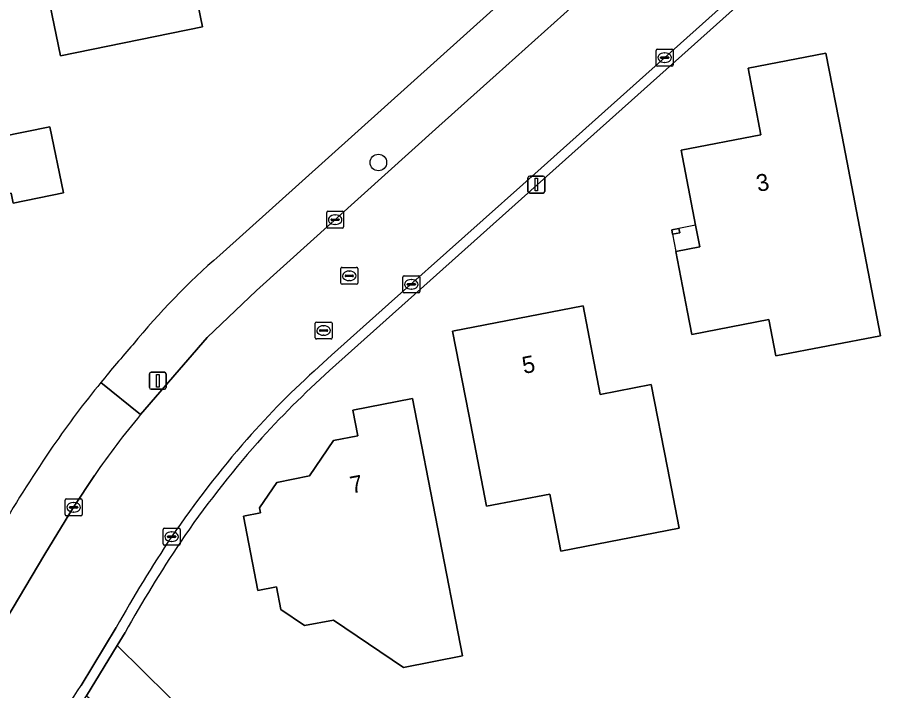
# Model space of a CAD drawing. Extents: x 157648 to 158502, y 379212 to 380938.
# Drawn here: x 158304.3 to 158355.4, y 380434.7 to 380474.4 of the extents above; entities that cross this region are included whole.
import ezdxf

# ---------------------------------------------------------------- set-up
doc = ezdxf.new("R2010")
doc.units = 0
for name, color, linetype in [('IMGEO_Boom', 7, 'Continuous'), ('IMGEO_Erf', 7, 'Continuous'), ('IMGEO_Groenvoorziening', 7, 'Continuous'), ('IMGEO_Kolk', 7, 'Continuous'), ('IMGEO_Lichtmast', 7, 'Continuous'), ('IMGEO_Pand', 7, 'Continuous'), ('IMGEO_Pand_nummerreeks', 7, 'Continuous'), ('IMGEO_Pand_overbouw', 7, 'Continuous'), ('IMGEO_Rijbaan_lokaal_open', 7, 'Continuous'), ('IMGEO_Rioolput', 7, 'Continuous'), ('IMGEO_Voetpad_open', 7, 'Continuous')]:
    doc.layers.add(name, color=color, linetype=linetype)

msp = doc.modelspace()

# ---------------------------------------------------------------- linework, layer by layer
at = {"layer": 'IMGEO_Boom'}
msp.add_circle((158325.596, 380465.83), 0.489, dxfattribs=at)
at = {"layer": 'IMGEO_Erf'}
for points in [[(158316.229, 380460.36), (158354.917, 380495.131)], [(158359.49, 380486.443), (158322.721, 380453.552)], [(158310.642, 380438.099), (158310.18, 380437.339), (158314.722, 380432.862), (158316.188, 380431.36), (158320.425, 380427.602), (158325.031, 380424.307), (158329.956, 380421.512), (158334.859, 380419.373), (158336.058, 380422.023), (158339.44, 380420.493), (158338.355, 380418.094), (158338.382, 380418.084), (158344.183, 380415.454), (158349.677, 380412.232), (158356.951, 380407.019), (158382.664, 380446.693), (158388.093, 380454.893)]]:
    msp.add_lwpolyline(points, dxfattribs=at)
for points in [[(158315.208, 380473.841), (158306.836, 380472.118), (158304.441, 380483.755), (158312.813, 380485.478)], [(158307.009, 380464.044), (158304.035, 380463.432), (158303.916, 380464.01), (158295.548, 380462.288), (158294.538, 380467.194), (158293.493, 380466.979), (158292.452, 380472.039), (158298.676, 380473.32), (158297.892, 380477.133), (158301.139, 380477.801), (158303.293, 380467.335), (158306.208, 380467.935)], [(158349.065, 380454.415), (158348.648, 380456.568), (158344.105, 380455.689), (158343.85, 380457.007), (158343.159, 380460.574), (158344.568, 380460.847), (158344.319, 380462.132), (158343.463, 380466.551), (158348.176, 380467.463), (158347.417, 380471.385), (158352.017, 380472.275), (158352.967, 380467.367), (158354.098, 380461.525), (158355.243, 380455.611)], [(158342.961, 380461.597), (158342.91, 380461.862), (158343.338, 380461.944), (158343.389, 380461.679)], [(158342.655, 380447.819), (158343.345, 380444.255), (158336.375, 380442.906), (158335.724, 380446.271), (158331.981, 380445.547), (158330.931, 380450.972), (158329.981, 380455.88), (158337.682, 380457.371), (158338.694, 380452.144), (158341.705, 380452.727)], [(158330.554, 380436.72), (158327.076, 380436.047), (158322.942, 380438.84), (158321.239, 380438.511), (158319.837, 380439.458), (158319.578, 380440.793), (158318.487, 380440.582), (158317.64, 380444.96), (158318.637, 380445.153), (158318.579, 380445.453), (158319.597, 380446.96), (158321.538, 380447.336), (158322.952, 380449.428), (158324.386, 380449.706), (158324.091, 380451.227), (158327.614, 380451.909)]]:
    msp.add_lwpolyline(points, close=True, dxfattribs=at)
for centre, radius, start, end in [((158344.102, 380428.199), 42.559, 130.9145, 140.8266), ((158358.067, 380413.236), 62.898, 138.2947, 140.96131), ((158357.928, 380414.11), 52.87, 131.7534, 138.2735), ((158357.155, 380413.903), 61.77, 140.90888, 145.26841), ((158369.244, 380405.904), 76.263, 145.50387, 149.8315), ((158363.506, 380409.558), 60.063, 138.57377, 145.6573), ((158381.559, 380398.356), 81.294, 146.31668, 150.73314)]:
    msp.add_arc(centre, radius, start, end, dxfattribs=at)
at = {"layer": 'IMGEO_Groenvoorziening'}
msp.add_lwpolyline([(158329.956, 380421.512), (158325.031, 380424.307), (158320.425, 380427.602), (158316.188, 380431.36), (158314.722, 380432.862), (158310.18, 380437.339), (158308.372, 380434.366), (158312.786, 380430.83), (158322.968, 380423.019), (158327.969, 380419.573), (158333.381, 380416.238), (158336.593, 380414.558), (158347.291, 380408.545), (158354.764, 380403.614), (158356.951, 380407.019), (158349.677, 380412.232), (158344.183, 380415.454), (158338.382, 380418.084), (158338.355, 380418.094), (158338.078, 380417.482), (158334.696, 380419.012), (158334.859, 380419.373)], close=True, dxfattribs=at)
at = {"layer": 'IMGEO_Kolk'}
for p, q in [((158342.071, 380472.515), (158342.923, 380472.515)), ((158341.996, 380471.589), (158341.996, 380472.441)), ((158342.255, 380472.009), (158342.255, 380472.021)), ((158342.693, 380471.972), (158342.295, 380471.972)), ((158342.298, 380472.058), (158342.696, 380472.058)), ((158342.484, 380472.295), (158342.509, 380472.295)), ((158342.739, 380472.021), (158342.739, 380472.009)), ((158342.997, 380472.441), (158342.997, 380471.589)), ((158342.923, 380471.515), (158342.071, 380471.515)), ((158342.507, 380471.735), (158342.482, 380471.735)), ((158322.545, 380462.026), (158322.545, 380462.878)), ((158322.62, 380462.952), (158323.472, 380462.952)), ((158323.546, 380462.878), (158323.546, 380462.026)), ((158322.804, 380462.446), (158322.804, 380462.458)), ((158323.242, 380462.409), (158322.844, 380462.409)), ((158322.847, 380462.495), (158323.245, 380462.495)), ((158323.033, 380462.732), (158323.058, 380462.732)), ((158323.288, 380462.458), (158323.288, 380462.446)), ((158323.472, 380461.952), (158322.62, 380461.952)), ((158323.056, 380462.172), (158323.031, 380462.172)), ((158327.043, 380458.213), (158327.043, 380459.065)), ((158327.118, 380459.139), (158327.97, 380459.139)), ((158327.531, 380458.919), (158327.556, 380458.919)), ((158328.044, 380459.065), (158328.044, 380458.213)), ((158327.302, 380458.633), (158327.302, 380458.645)), ((158327.74, 380458.596), (158327.342, 380458.596)), ((158327.345, 380458.682), (158327.743, 380458.682)), ((158327.554, 380458.359), (158327.529, 380458.359)), ((158327.786, 380458.645), (158327.786, 380458.633)), ((158327.97, 380458.139), (158327.118, 380458.139)), ((158307.18, 380445.989), (158308.032, 380445.989)), ((158307.105, 380445.063), (158307.105, 380445.915)), ((158307.364, 380445.483), (158307.364, 380445.495)), ((158307.802, 380445.446), (158307.404, 380445.446)), ((158307.407, 380445.532), (158307.805, 380445.532)), ((158307.593, 380445.769), (158307.618, 380445.769)), ((158307.848, 380445.495), (158307.848, 380445.483)), ((158308.106, 380445.915), (158308.106, 380445.063)), ((158308.032, 380444.989), (158307.18, 380444.989)), ((158307.616, 380445.209), (158307.591, 380445.209)), ((158312.89, 380443.33), (158312.89, 380444.182)), ((158312.965, 380444.256), (158313.817, 380444.256)), ((158313.378, 380444.036), (158313.403, 380444.036)), ((158313.891, 380444.182), (158313.891, 380443.33)), ((158313.149, 380443.75), (158313.149, 380443.762)), ((158313.587, 380443.713), (158313.189, 380443.713)), ((158313.192, 380443.799), (158313.59, 380443.799)), ((158313.401, 380443.476), (158313.376, 380443.476)), ((158313.633, 380443.762), (158313.633, 380443.75)), ((158313.817, 380443.256), (158312.965, 380443.256))]:
    msp.add_line(p, q, dxfattribs=at)
for points in [[(158342.071, 380472.515), (158342.923, 380472.515)], [(158341.996, 380471.589), (158341.996, 380472.441)], [(158342.997, 380472.441), (158342.997, 380471.589)], [(158342.923, 380471.515), (158342.071, 380471.515)], [(158322.545, 380462.026), (158322.545, 380462.878)], [(158322.62, 380462.952), (158323.472, 380462.952)], [(158323.546, 380462.878), (158323.546, 380462.026)], [(158323.472, 380461.952), (158322.62, 380461.952)], [(158327.043, 380458.213), (158327.043, 380459.065)], [(158327.118, 380459.139), (158327.97, 380459.139)], [(158328.044, 380459.065), (158328.044, 380458.213)], [(158327.97, 380458.139), (158327.118, 380458.139)], [(158307.18, 380445.989), (158308.032, 380445.989)], [(158307.105, 380445.063), (158307.105, 380445.915)], [(158308.106, 380445.915), (158308.106, 380445.063)], [(158308.032, 380444.989), (158307.18, 380444.989)], [(158312.89, 380443.33), (158312.89, 380444.182)], [(158312.965, 380444.256), (158313.817, 380444.256)], [(158313.891, 380444.182), (158313.891, 380443.33)], [(158313.817, 380443.256), (158312.965, 380443.256)]]:
    msp.add_lwpolyline(points, dxfattribs=at)
for centre, radius, start, end in [((158342.073, 380472.439), 0.0765, 91.552, 178.448), ((158342.073, 380472.439), 0.0765, 91.552, 178.448), ((158342.921, 380472.439), 0.0765, 1.552, 88.448), ((158342.921, 380472.439), 0.0765, 1.552, 88.448), ((158342.295, 380472.018), 0.0403, 85.8775, 175.7526), ((158342.292, 380472.008), 0.0366, 178.938, 274.7102), ((158342.696, 380472.015), 0.043, 264.8664, 352.4533), ((158342.7, 380472.02), 0.0386, 1.7309, 96.639), ((158342.073, 380471.591), 0.0765, 181.552, 268.448), ((158342.073, 380471.591), 0.0765, 181.552, 268.448), ((158342.921, 380471.591), 0.0765, 271.552, 358.448), ((158342.921, 380471.591), 0.0765, 271.552, 358.448), ((158322.622, 380462.876), 0.0765, 91.552, 178.448), ((158322.622, 380462.876), 0.0765, 91.552, 178.448), ((158323.47, 380462.876), 0.0765, 1.552, 88.448), ((158323.47, 380462.876), 0.0765, 1.552, 88.448), ((158322.844, 380462.455), 0.0403, 85.8775, 175.7526), ((158322.841, 380462.445), 0.0366, 178.938, 274.7102), ((158323.245, 380462.452), 0.043, 264.8664, 352.4533), ((158323.249, 380462.457), 0.0386, 1.7309, 96.639), ((158322.622, 380462.028), 0.0765, 181.552, 268.448), ((158322.622, 380462.028), 0.0765, 181.552, 268.448), ((158323.47, 380462.028), 0.0765, 271.552, 358.448), ((158323.47, 380462.028), 0.0765, 271.552, 358.448), ((158327.12, 380459.063), 0.0765, 91.552, 178.448), ((158327.12, 380459.063), 0.0765, 91.552, 178.448), ((158327.968, 380459.063), 0.0765, 1.552, 88.448), ((158327.968, 380459.063), 0.0765, 1.552, 88.448), ((158327.12, 380458.215), 0.0765, 181.552, 268.448), ((158327.12, 380458.215), 0.0765, 181.552, 268.448), ((158327.342, 380458.642), 0.0403, 85.8775, 175.7526), ((158327.339, 380458.632), 0.0366, 178.938, 274.7102), ((158327.743, 380458.639), 0.043, 264.8664, 352.4533), ((158327.747, 380458.644), 0.0386, 1.7309, 96.639), ((158327.968, 380458.215), 0.0765, 271.552, 358.448), ((158327.968, 380458.215), 0.0765, 271.552, 358.448), ((158307.182, 380445.913), 0.0765, 91.552, 178.448), ((158307.182, 380445.913), 0.0765, 91.552, 178.448), ((158308.03, 380445.913), 0.0765, 1.552, 88.448), ((158308.03, 380445.913), 0.0765, 1.552, 88.448), ((158307.404, 380445.492), 0.0403, 85.8775, 175.7526), ((158307.401, 380445.482), 0.0366, 178.938, 274.7102), ((158307.805, 380445.489), 0.043, 264.8664, 352.4533), ((158307.809, 380445.494), 0.0386, 1.7309, 96.639), ((158307.182, 380445.065), 0.0765, 181.552, 268.448), ((158307.182, 380445.065), 0.0765, 181.552, 268.448), ((158308.03, 380445.065), 0.0765, 271.552, 358.448), ((158308.03, 380445.065), 0.0765, 271.552, 358.448), ((158312.967, 380444.18), 0.0765, 91.552, 178.448), ((158312.967, 380444.18), 0.0765, 91.552, 178.448), ((158313.815, 380444.18), 0.0765, 1.552, 88.448), ((158313.815, 380444.18), 0.0765, 1.552, 88.448), ((158313.189, 380443.759), 0.0403, 85.8775, 175.7526), ((158313.186, 380443.749), 0.0366, 178.938, 274.7102), ((158313.59, 380443.756), 0.043, 264.8664, 352.4533), ((158313.594, 380443.761), 0.0386, 1.7309, 96.639), ((158312.967, 380443.332), 0.0765, 181.552, 268.448), ((158312.967, 380443.332), 0.0765, 181.552, 268.448), ((158313.815, 380443.332), 0.0765, 271.552, 358.448), ((158313.815, 380443.332), 0.0765, 271.552, 358.448)]:
    msp.add_arc(centre, radius, start, end, dxfattribs=at)
for centre, major_axis, ratio, start_param, end_param in [((158342.483, 380472.015), (-0.387, 0.002), 0.722429, 4.712389, 7.853982), ((158342.508, 380472.015), (-0.39, 0.002), 0.717154, 1.570796, 4.712389), ((158323.032, 380462.452), (-0.387, 0.002), 0.722429, 4.712389, 7.853982), ((158323.057, 380462.452), (-0.39, 0.002), 0.717154, 1.570796, 4.712389), ((158327.53, 380458.639), (-0.387, 0.002), 0.722429, 4.712389, 7.853982), ((158327.555, 380458.639), (-0.39, 0.002), 0.717154, 1.570796, 4.712389), ((158307.592, 380445.489), (-0.387, 0.002), 0.722429, 4.712389, 7.853982), ((158307.617, 380445.489), (-0.39, 0.002), 0.717154, 1.570796, 4.712389), ((158313.377, 380443.756), (-0.387, 0.002), 0.722429, 4.712389, 7.853982), ((158313.402, 380443.756), (-0.39, 0.002), 0.717154, 1.570796, 4.712389)]:
    msp.add_ellipse(centre, major_axis=major_axis, ratio=ratio, start_param=start_param, end_param=end_param, dxfattribs=at)
at = {"layer": 'IMGEO_Lichtmast'}
for p, q in [((158334.428, 380464.123), (158334.428, 380464.923)), ((158334.428, 380464.923), (158334.428, 380464.123)), ((158334.528, 380465.023), (158335.318, 380465.023)), ((158335.318, 380465.023), (158334.528, 380465.023)), ((158335.418, 380464.923), (158335.418, 380464.123)), ((158335.418, 380464.123), (158335.418, 380464.923)), ((158335.318, 380464.023), (158334.528, 380464.023)), ((158334.528, 380464.023), (158335.318, 380464.023)), ((158312.079, 380452.555), (158312.079, 380453.355)), ((158312.079, 380453.355), (158312.079, 380452.555)), ((158312.179, 380453.455), (158312.969, 380453.455)), ((158312.969, 380453.455), (158312.179, 380453.455)), ((158313.069, 380453.355), (158313.069, 380452.555)), ((158313.069, 380452.555), (158313.069, 380453.355)), ((158312.969, 380452.455), (158312.179, 380452.455)), ((158312.179, 380452.455), (158312.969, 380452.455))]:
    msp.add_line(p, q, dxfattribs=at)
for points in [[(158334.848, 380464.898), (158334.998, 380464.898), (158334.998, 380464.148), (158334.848, 380464.148), (158334.848, 380464.898)], [(158312.499, 380453.33), (158312.649, 380453.33), (158312.649, 380452.58), (158312.499, 380452.58), (158312.499, 380453.33)]]:
    msp.add_lwpolyline(points, dxfattribs=at)
for centre, start, end in [((158334.528, 380464.923), 90, 180), ((158334.528, 380464.923), 90, 180), ((158335.318, 380464.923), 0, 90), ((158335.318, 380464.923), 360, 90), ((158334.528, 380464.123), 180, 270), ((158334.528, 380464.123), 180, 270), ((158335.318, 380464.123), 270, 0), ((158335.318, 380464.123), 270, 0), ((158312.179, 380453.355), 90, 180), ((158312.179, 380453.355), 90, 180), ((158312.969, 380453.355), 0, 90), ((158312.969, 380453.355), 360, 90), ((158312.179, 380452.555), 180, 270), ((158312.179, 380452.555), 180, 270), ((158312.969, 380452.555), 270, 0), ((158312.969, 380452.555), 270, 0)]:
    msp.add_arc(centre, 0.1, start, end, dxfattribs=at)
at = {"layer": 'IMGEO_Pand'}
for points in [[(158306.836, 380472.118), (158315.208, 380473.841), (158312.813, 380485.478), (158304.441, 380483.755)], [(158307.009, 380464.044), (158306.208, 380467.935), (158303.293, 380467.335), (158301.139, 380477.801), (158297.892, 380477.133), (158298.676, 380473.32), (158292.452, 380472.039), (158293.493, 380466.979), (158294.538, 380467.194), (158295.548, 380462.288), (158303.916, 380464.01), (158304.035, 380463.432)], [(158344.319, 380462.132), (158344.568, 380460.847), (158343.159, 380460.574), (158343.85, 380457.007), (158344.105, 380455.689), (158348.648, 380456.568), (158349.065, 380454.415), (158355.243, 380455.611), (158354.098, 380461.525), (158352.967, 380467.367), (158352.017, 380472.275), (158347.417, 380471.385), (158348.176, 380467.463), (158343.463, 380466.551)], [(158342.961, 380461.597), (158343.389, 380461.679), (158343.338, 380461.944), (158342.91, 380461.862)], [(158342.655, 380447.819), (158341.705, 380452.727), (158338.694, 380452.144), (158337.682, 380457.371), (158329.981, 380455.88), (158330.931, 380450.972), (158331.981, 380445.547), (158335.724, 380446.271), (158336.375, 380442.906), (158343.345, 380444.255)], [(158327.614, 380451.909), (158324.091, 380451.227), (158324.386, 380449.706), (158322.952, 380449.428), (158321.538, 380447.336), (158319.597, 380446.96), (158318.579, 380445.453), (158318.637, 380445.153), (158317.64, 380444.96), (158318.487, 380440.582), (158319.578, 380440.793), (158319.837, 380439.458), (158321.239, 380438.511), (158322.942, 380438.84), (158327.076, 380436.047), (158330.554, 380436.72)]]:
    msp.add_lwpolyline(points, close=True, dxfattribs=at)
at = {"layer": 'IMGEO_Pand_overbouw'}
msp.add_lwpolyline([(158342.961, 380461.597), (158343.159, 380460.574), (158344.568, 380460.847), (158344.319, 380462.132), (158343.338, 380461.944), (158343.389, 380461.679)], close=True, dxfattribs=at)
at = {"layer": 'IMGEO_Rijbaan_lokaal_open'}
for points in [[(158357.527, 380493.399), (158356.81, 380492.78), (158353.442, 380489.751), (158344.47, 380481.713), (158341.103, 380478.688), (158332.553, 380471.005), (158329.173, 380467.979), (158318.397, 380458.269), (158315.491, 380455.507), (158311.559, 380450.954)], [(158335.204, 380465.495), (158338.581, 380468.517), (158347.153, 380476.187), (158350.545, 380479.214), (158359.122, 380486.871)], [(158322.086, 380453.781), (158322.828, 380454.46), (158326.203, 380457.468), (158335.204, 380465.495)], [(158308.832, 380447.368), (158307.606, 380445.489), (158305.914, 380442.727), (158303.598, 380438.846)], [(158308.049, 380434.977), (158310.122, 380438.407)]]:
    msp.add_lwpolyline(points, dxfattribs=at)
for centre, radius, start, end in [((158354.936, 380416.967), 49.34, 131.7437, 138.7532), ((158349.161, 380419.529), 49.004, 140.114, 145.3832), ((158367.224, 380406.641), 65.388, 139.04877, 145.41576), ((158386.696, 380395.283), 87.883, 146.52519, 150.61308), ((158265.429, 380462.055), 50.494, 320.7318, 327.5715)]:
    msp.add_arc(centre, radius, start, end, dxfattribs=at)
at = {"layer": 'IMGEO_Rioolput'}
for p, q in [((158323.376, 380458.718), (158323.376, 380459.57)), ((158323.451, 380459.644), (158324.303, 380459.644)), ((158323.864, 380459.424), (158323.889, 380459.424)), ((158324.377, 380459.57), (158324.377, 380458.718)), ((158323.635, 380459.138), (158323.635, 380459.15)), ((158324.073, 380459.101), (158323.675, 380459.101)), ((158323.678, 380459.187), (158324.076, 380459.187)), ((158323.887, 380458.864), (158323.862, 380458.864)), ((158324.119, 380459.15), (158324.119, 380459.138)), ((158324.303, 380458.644), (158323.451, 380458.644)), ((158321.861, 380455.491), (158321.861, 380456.343)), ((158321.936, 380456.417), (158322.788, 380456.417)), ((158322.349, 380456.197), (158322.374, 380456.197)), ((158322.862, 380456.343), (158322.862, 380455.491)), ((158322.12, 380455.911), (158322.12, 380455.923)), ((158322.558, 380455.874), (158322.16, 380455.874)), ((158322.163, 380455.96), (158322.561, 380455.96)), ((158322.372, 380455.637), (158322.347, 380455.637)), ((158322.604, 380455.923), (158322.604, 380455.911)), ((158322.788, 380455.417), (158321.936, 380455.417))]:
    msp.add_line(p, q, dxfattribs=at)
for points in [[(158323.376, 380458.718), (158323.376, 380459.57)], [(158323.451, 380459.644), (158324.303, 380459.644)], [(158324.377, 380459.57), (158324.377, 380458.718)], [(158324.303, 380458.644), (158323.451, 380458.644)], [(158321.861, 380455.491), (158321.861, 380456.343)], [(158321.936, 380456.417), (158322.788, 380456.417)], [(158322.862, 380456.343), (158322.862, 380455.491)], [(158322.788, 380455.417), (158321.936, 380455.417)]]:
    msp.add_lwpolyline(points, dxfattribs=at)
for centre, radius, start, end in [((158323.453, 380459.568), 0.0765, 91.552, 178.448), ((158323.453, 380459.568), 0.0765, 91.552, 178.448), ((158324.301, 380459.568), 0.0765, 1.552, 88.448), ((158324.301, 380459.568), 0.0765, 1.552, 88.448), ((158323.453, 380458.72), 0.0765, 181.552, 268.448), ((158323.453, 380458.72), 0.0765, 181.552, 268.448), ((158323.675, 380459.147), 0.0403, 85.8775, 175.7526), ((158323.672, 380459.137), 0.0366, 178.938, 274.7102), ((158324.076, 380459.144), 0.043, 264.8664, 352.4533), ((158324.08, 380459.149), 0.0386, 1.7309, 96.639), ((158324.301, 380458.72), 0.0765, 271.552, 358.448), ((158324.301, 380458.72), 0.0765, 271.552, 358.448), ((158321.938, 380456.341), 0.0765, 91.552, 178.448), ((158321.938, 380456.341), 0.0765, 91.552, 178.448), ((158322.786, 380456.341), 0.0765, 1.552, 88.448), ((158322.786, 380456.341), 0.0765, 1.552, 88.448), ((158322.16, 380455.92), 0.0403, 85.8775, 175.7526), ((158322.157, 380455.91), 0.0366, 178.938, 274.7102), ((158322.561, 380455.917), 0.043, 264.8664, 352.4533), ((158322.565, 380455.922), 0.0386, 1.7309, 96.639), ((158321.938, 380455.493), 0.0765, 181.552, 268.448), ((158321.938, 380455.493), 0.0765, 181.552, 268.448), ((158322.786, 380455.493), 0.0765, 271.552, 358.448), ((158322.786, 380455.493), 0.0765, 271.552, 358.448)]:
    msp.add_arc(centre, radius, start, end, dxfattribs=at)
for centre, major_axis, ratio, start_param, end_param in [((158323.863, 380459.144), (-0.387, 0.002), 0.722429, 4.712389, 7.853982), ((158323.888, 380459.144), (-0.39, 0.002), 0.717154, 1.570796, 4.712389), ((158322.348, 380455.917), (-0.387, 0.002), 0.722429, 4.712389, 7.853982), ((158322.373, 380455.917), (-0.39, 0.002), 0.717154, 1.570796, 4.712389)]:
    msp.add_ellipse(centre, major_axis=major_axis, ratio=ratio, start_param=start_param, end_param=end_param, dxfattribs=at)
at = {"layer": 'IMGEO_Voetpad_open'}
for points in [[(158368.462, 380497.886), (158364.616, 380497.15), (158360.929, 380496.444), (158358.744, 380495.92), (158355.005, 380495.209), (158354.917, 380495.131), (158316.229, 380460.36)], [(158309.213, 380452.852), (158311.559, 380450.954), (158315.491, 380455.507), (158318.397, 380458.269), (158329.173, 380467.979), (158332.553, 380471.005), (158341.103, 380478.688), (158344.47, 380481.713), (158353.442, 380489.751), (158356.81, 380492.78), (158357.527, 380493.399)], [(158322.721, 380453.552), (158359.49, 380486.443), (158359.122, 380486.871), (158350.545, 380479.214), (158347.153, 380476.187), (158338.581, 380468.517), (158335.204, 380465.495), (158326.203, 380457.468), (158322.828, 380454.46), (158322.086, 380453.781)], [(158311.559, 380450.954), (158309.213, 380452.852)], [(158303.598, 380438.846), (158305.914, 380442.727), (158307.606, 380445.489), (158308.832, 380447.368)], [(158310.122, 380438.407), (158308.049, 380434.977)], [(158307.103, 380432.507), (158308.372, 380434.366), (158310.18, 380437.339), (158310.642, 380438.099)]]:
    msp.add_lwpolyline(points, dxfattribs=at)
for centre, radius, start, end in [((158344.102, 380428.199), 42.559, 130.9145, 140.8266), ((158358.067, 380413.236), 62.898, 138.2947, 140.96131), ((158354.936, 380416.967), 49.34, 131.7437, 138.7532), ((158357.928, 380414.11), 52.87, 131.7534, 138.2735), ((158357.155, 380413.903), 61.77, 140.90888, 145.26841), ((158349.161, 380419.529), 49.004, 140.114, 145.3832), ((158367.224, 380406.641), 65.388, 139.04877, 145.41576), ((158369.244, 380405.904), 76.263, 145.50387, 149.8315), ((158363.506, 380409.558), 60.063, 138.57377, 145.6573), ((158386.696, 380395.283), 87.883, 146.52519, 150.61308), ((158381.559, 380398.356), 81.294, 146.31668, 150.73314), ((158265.429, 380462.055), 50.494, 320.7318, 327.5715)]:
    msp.add_arc(centre, radius, start, end, dxfattribs=at)

# ---------------------------------------------------------------- texts
at = {"layer": 'IMGEO_Pand_nummerreeks'}
for s, rotation, p in [('3', 10.9518, (158348.004, 380464.089)), ('5', 10.9575, (158334.185, 380453.353)), ('7', 10.9715, (158324.023, 380446.295))]:
    msp.add_text(s, height=1, rotation=rotation, dxfattribs=at).set_placement(p)

doc.saveas('drawing.dxf')
